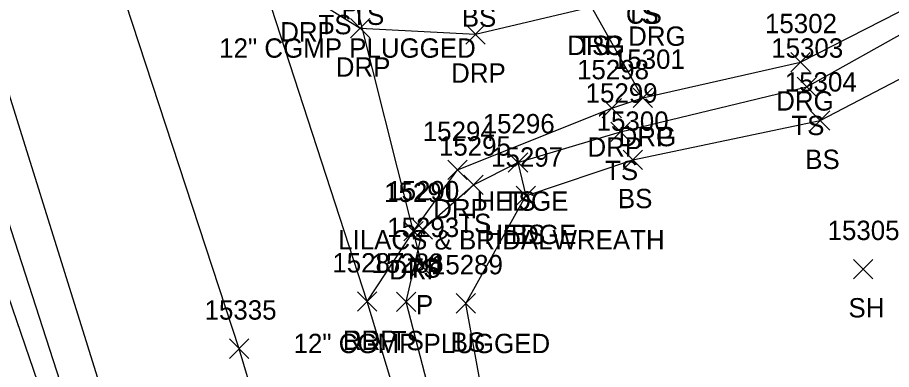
# Model space of a CAD drawing. Extents: x 1439173 to 1457902, y 641926 to 659889.
# Drawn here: x 1446147.2 to 1446237.5, y 653824.9 to 653861.3 of the extents above; entities that cross this region are included whole.
import ezdxf

# ---------------------------------------------------------------- set-up
doc = ezdxf.new("R2010")
doc.units = 0
for name, color, linetype in [('D_A', 7, 'Continuous'), ('D_C', 7, 'Continuous'), ('D_I', 7, 'Continuous'), ('D_TIC', 7, 'Continuous'), ('DCP', 7, 'Continuous'), ('L_A', 7, 'Continuous'), ('L_C', 7, 'Continuous'), ('L_I', 7, 'Continuous'), ('L_TIC', 7, 'Continuous'), ('LAHR', 7, 'Continuous'), ('LELB', 7, 'Continuous'), ('P_A', 7, 'Continuous'), ('P_I', 7, 'Continuous'), ('P_TIC', 7, 'Continuous'), ('PET', 7, 'Continuous'), ('PRC', 7, 'Continuous'), ('R_A', 7, 'Continuous'), ('R_I', 7, 'Continuous'), ('R_TIC', 7, 'Continuous'), ('RDG', 7, 'Continuous'), ('RDP', 7, 'Continuous')]:
    doc.layers.add(name, color=color, linetype=linetype)

msp = doc.modelspace()

# ---------------------------------------------------------------- linework, layer by layer
at = {"layer": 'D_TIC'}
for points in [[(1446188.023, 653834.564), (1446190.023, 653836.564)], [(1446190.023, 653834.564), (1446188.023, 653836.564)]]:
    msp.add_lwpolyline(points, dxfattribs=at)
at = {"layer": 'DCP'}
msp.add_lwpolyline([(1446181.341, 653866.091), (1446189.023, 653835.564)], dxfattribs=at)
at = {"layer": 'L_TIC'}
for points in [[(1446227.782, 653853.095), (1446229.782, 653855.095)], [(1446229.782, 653853.095), (1446227.782, 653855.095)], [(1446229.181, 653849.594), (1446231.181, 653851.594)], [(1446231.181, 653849.594), (1446229.181, 653851.594)], [(1446208.533, 653848.446), (1446210.533, 653850.446)], [(1446210.533, 653848.446), (1446208.533, 653850.446)], [(1446197.947, 653845.276), (1446199.947, 653847.276)], [(1446199.947, 653845.276), (1446197.947, 653847.276)], [(1446197.947, 653845.276), (1446199.947, 653847.276)], [(1446199.947, 653845.276), (1446197.947, 653847.276)], [(1446209.826, 653845.542), (1446211.826, 653847.542)], [(1446211.826, 653845.542), (1446209.826, 653847.542)], [(1446193.365, 653842.972), (1446195.365, 653844.972)], [(1446195.365, 653842.972), (1446193.365, 653844.972)], [(1446198.762, 653841.832), (1446200.762, 653843.832)], [(1446200.762, 653841.832), (1446198.762, 653843.832)], [(1446198.762, 653841.832), (1446200.762, 653843.832)], [(1446200.762, 653841.832), (1446198.762, 653843.832)], [(1446188.115, 653838.351), (1446190.115, 653840.351)], [(1446190.115, 653838.351), (1446188.115, 653840.351)], [(1446233.602, 653834.251), (1446235.602, 653836.251)], [(1446235.602, 653834.251), (1446233.602, 653836.251)], [(1446186.396, 653830.862), (1446188.396, 653832.862)], [(1446188.396, 653830.862), (1446186.396, 653832.862)], [(1446192.549, 653830.71), (1446194.549, 653832.71)], [(1446194.549, 653830.71), (1446192.549, 653832.71)]]:
    msp.add_lwpolyline(points, dxfattribs=at)
at = {"layer": 'LAHR'}
msp.add_lwpolyline([(1446198.947, 653846.276), (1446199.762, 653842.832)], dxfattribs=at)
at = {"layer": 'LELB'}
for points in [[(1446189.896, 653715.722), (1446173.826, 653760.534), (1446161.383, 653796.133), (1446153.47, 653818.001), (1446138.272, 653864.927), (1446126.095, 653902.712), (1446114.361, 653943.395)], [(1446185.528, 653714.425), (1446171.641, 653759.784), (1446158.922, 653795.739), (1446151.49, 653817.239), (1446135.434, 653864.147), (1446122.365, 653902.062), (1446111.956, 653941.374), (1446110.924, 653940.978), (1446107.973, 653939.55)], [(1446225.429, 653729.463), (1446209.133, 653772.776), (1446198.306, 653805.674), (1446193.549, 653831.71), (1446199.762, 653842.832), (1446210.826, 653846.542), (1446230.181, 653850.594), (1446253.627, 653862.836), (1446273.177, 653880.839)], [(1446222.087, 653728.459), (1446206.348, 653771.423), (1446194.374, 653804.893), (1446187.396, 653831.862), (1446189.115, 653839.351), (1446194.365, 653843.972), (1446198.947, 653846.276), (1446209.533, 653849.446), (1446228.782, 653854.095), (1446251.466, 653866.788), (1446268.489, 653879.79)]]:
    msp.add_lwpolyline(points, dxfattribs=at)
at = {"layer": 'P_TIC'}
for points in [[(1446182.357, 653830.9), (1446184.357, 653832.9)], [(1446184.357, 653830.9), (1446182.357, 653832.9)], [(1446169.154, 653826.026), (1446171.154, 653828.026)], [(1446171.154, 653826.026), (1446169.154, 653828.026)]]:
    msp.add_lwpolyline(points, dxfattribs=at)
at = {"layer": 'PET'}
for points in [[(1446192.434, 653717.217), (1446176.889, 653761.465), (1446164.415, 653797.132), (1446156.87, 653819.67), (1446142.426, 653865.947), (1446130.547, 653904.164), (1446119.117, 653940.363), (1446109.776, 653973.616), (1446097.369, 654017.182), (1446090.07, 654043.152), (1446082.011, 654074.204), (1446073.196, 654106.492), (1446061.948, 654149.529), (1446053.588, 654181.49), (1446039.977, 654234.252), (1446028.462, 654276.119), (1446016.637, 654321.722), (1446003.78, 654369.144)], [(1446219.191, 653727.563), (1446203.675, 653770.437), (1446191.702, 653804.297), (1446183.357, 653831.9), (1446170.221, 653872.381), (1446156.329, 653917.291)]]:
    msp.add_lwpolyline(points, dxfattribs=at)
at = {"layer": 'PRC'}
msp.add_lwpolyline([(1446206.116, 653721.06), (1446190.301, 653765.987), (1446178.007, 653800.626), (1446170.154, 653827.026), (1446156.358, 653869.053), (1446142.915, 653911.91), (1446123.646, 653977.821), (1446111.808, 654020.098), (1446104.018, 654048.003), (1446095.423, 654079.447), (1446087.141, 654109.546), (1446074.597, 654157.573), (1446067.081, 654185.1), (1446053.781, 654236.936), (1446042.032, 654279.872), (1446030.6, 654324.559), (1446017.971, 654372.058)], dxfattribs=at)
at = {"layer": 'R_TIC'}
for points in [[(1446181.629, 653859.133), (1446183.629, 653861.133)], [(1446183.629, 653859.133), (1446181.629, 653861.133)], [(1446193.549, 653858.509), (1446195.549, 653860.509)], [(1446195.549, 653858.509), (1446193.549, 653860.509)], [(1446227.136, 653855.628), (1446229.136, 653857.628)], [(1446229.136, 653855.628), (1446227.136, 653857.628)], [(1446210.855, 653851.943), (1446212.855, 653853.943)], [(1446212.855, 653851.943), (1446210.855, 653853.943)], [(1446210.855, 653851.943), (1446212.855, 653853.943)], [(1446212.855, 653851.943), (1446210.855, 653853.943)], [(1446207.638, 653850.864), (1446209.638, 653852.864)], [(1446209.638, 653850.864), (1446207.638, 653852.864)], [(1446191.697, 653844.492), (1446193.697, 653846.492)], [(1446193.697, 653844.492), (1446191.697, 653846.492)], [(1446187.136, 653838.184), (1446189.136, 653840.184)], [(1446189.136, 653838.184), (1446187.136, 653840.184)], [(1446182.357, 653830.9), (1446184.357, 653832.9)], [(1446184.357, 653830.9), (1446182.357, 653832.9)]]:
    msp.add_lwpolyline(points, dxfattribs=at)
at = {"layer": 'RDG'}
msp.add_lwpolyline([(1446211.855, 653852.943), (1446228.136, 653856.628), (1446250.06, 653867.875), (1446264.323, 653879.007), (1446274.502, 653892.495), (1446280.333, 653902.047), (1446283.325, 653908.419), (1446290.709, 653927.144), (1446296.519, 653943.782), (1446298.352, 653962.852), (1446302.181, 653974.503), (1446313.941, 653985.081)], dxfattribs=at)
at = {"layer": 'RDP'}
for points in [[(1446170.221, 653872.381), (1446176.89, 653863.767), (1446182.629, 653860.133), (1446194.549, 653859.509), (1446206.55, 653862.367)], [(1446183.357, 653831.9), (1446188.136, 653839.184), (1446192.697, 653845.492), (1446208.638, 653851.864), (1446211.855, 653852.943), (1446206.55, 653862.367)]]:
    msp.add_lwpolyline(points, dxfattribs=at)

# ---------------------------------------------------------------- texts
at = {"layer": 'D_A'}
for p in [(1446180.719, 653861.091), (1446188.401, 653830.564)]:
    msp.add_text('P', height=2, dxfattribs=at).set_placement(p)
at = {"layer": 'D_C'}
for p in [(1446168.073, 653857.091), (1446175.755, 653826.564)]:
    msp.add_text('12" CGMP PLUGGED', height=2, dxfattribs=at).set_placement(p)
at = {"layer": 'D_I'}
msp.add_text('15293', height=2, dxfattribs=at).set_placement((1446185.432, 653838.564))
at = {"layer": 'L_A'}
for s, p in [('TS', (1446181.713, 653860.478)), ('BS', (1446193.136, 653860.29)), ('TS', (1446210.06, 653860.606)), ('CS', (1446210.091, 653860.606)), ('TS', (1446178.338, 653859.514)), ('TS', (1446204.959, 653857.367)), ('TS', (1446227.191, 653849.095)), ('BS', (1446228.622, 653845.594)), ('TS', (1446207.942, 653844.446)), ('HEDGE', (1446194.648, 653841.276)), ('TS', (1446197.357, 653841.276)), ('BS', (1446209.267, 653841.542)), ('TS', (1446192.775, 653838.972)), ('HEDGE', (1446195.463, 653837.832)), ('BS', (1446198.203, 653837.832)), ('TS', (1446187.525, 653834.351)), ('SH', (1446233.09, 653830.251)), ('TS', (1446185.806, 653826.862)), ('BS', (1446191.99, 653826.71))]:
    msp.add_text(s, height=2, dxfattribs=at).set_placement(p)
at = {"layer": 'L_C'}
msp.add_text('LILACS & BRIDALWREATH', height=2, dxfattribs=at).set_placement((1446180.365, 653837.276))
at = {"layer": 'L_I'}
for s, p in [('15303', (1446225.113, 653857.095)), ('15304', (1446226.512, 653853.594)), ('15299', (1446205.935, 653852.446)), ('15296', (1446195.302, 653849.276)), ('15296', (1446195.302, 653849.276)), ('15300', (1446207.07, 653849.542)), ('15295', (1446190.775, 653846.972)), ('15297', (1446196.172, 653845.832)), ('15297', (1446196.172, 653845.832)), ('15290', (1446185.438, 653842.351)), ('15305', (1446230.933, 653838.251)), ('15288', (1446183.806, 653834.862)), ('15289', (1446189.951, 653834.71))]:
    msp.add_text(s, height=2, dxfattribs=at).set_placement(p)
at = {"layer": 'P_A'}
msp.add_text('RDP', height=2, dxfattribs=at).set_placement((1446180.846, 653826.9))
at = {"layer": 'P_I'}
for s, p in [('15287', (1446179.767, 653834.9)), ('15335', (1446166.563, 653830.026))]:
    msp.add_text(s, height=2, dxfattribs=at).set_placement(p)
at = {"layer": 'R_A'}
for s, p in [('DRP', (1446174.378, 653858.767)), ('DRG', (1446210.327, 653858.321)), ('DRG', (1446204.038, 653857.367)), ('DRP', (1446204.038, 653857.367)), ('DRP', (1446204.038, 653857.367)), ('DRP', (1446180.117, 653855.133)), ('DRP', (1446192.037, 653854.509)), ('DRG', (1446225.625, 653851.628)), ('DRG', (1446209.343, 653847.943)), ('DRP', (1446209.343, 653847.943)), ('DRP', (1446206.126, 653846.864)), ('DRP', (1446190.185, 653840.492)), ('DRP', (1446185.624, 653834.184)), ('DRP', (1446180.846, 653826.9))]:
    msp.add_text(s, height=2, dxfattribs=at).set_placement(p)
at = {"layer": 'R_I'}
for s, p in [('15302', (1446224.467, 653859.628)), ('15301', (1446208.753, 653855.943)), ('15301', (1446208.753, 653855.943)), ('15298', (1446205.047, 653854.864)), ('15294', (1446189.106, 653848.492)), ('15291', (1446185.112, 653842.184)), ('15287', (1446179.767, 653834.9))]:
    msp.add_text(s, height=2, dxfattribs=at).set_placement(p)

doc.saveas('drawing.dxf')
